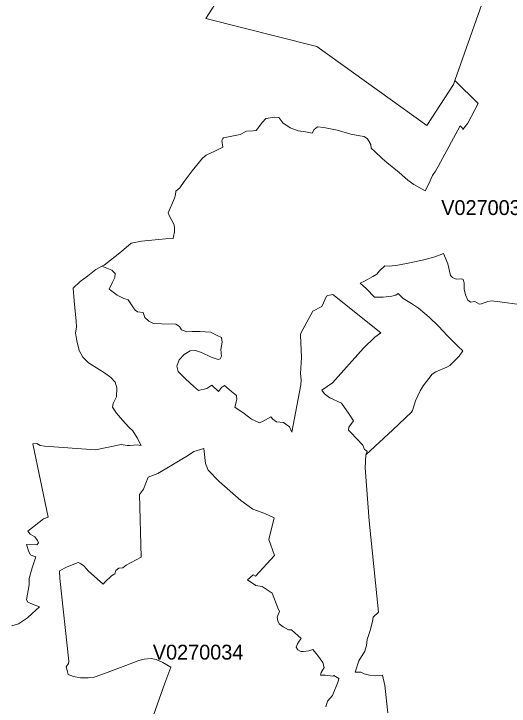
# Model space of a CAD drawing. Extents: x 369010 to 735936, y 6377141 to 6616555.
# Drawn here: x 405398 to 408735, y 6463713 to 6468374 of the extents above; entities that cross this region are included whole.
import ezdxf
from ezdxf.enums import TextEntityAlignment as Align

# ---------------------------------------------------------------- set-up
doc = ezdxf.new("R2010")
doc.units = 0
doc.header["$LTSCALE"] = 40
doc.layers.add('3', color=7, linetype='Continuous', lineweight=13)
doc.layers.add('4', color=7, linetype='Continuous')

msp = doc.modelspace()

# ---------------------------------------------------------------- linework, layer by layer
at = {"layer": '3'}
for points in [[(407016.05, 6468848.08), (406691.16, 6468342.96), (407421.53, 6468159.08), (407439.74, 6468153.79), (408181.2, 6467622.02), (408359.28, 6467899.08), (408369.71, 6467925.06), (408550.1, 6468439.12)], [(406691.16, 6468342.96), (407016.05, 6468848.08)], [(408550.1, 6468439.12), (408369.71, 6467925.06), (408526.93, 6467771.64), (408457.92, 6467638.9), (408424.16, 6467596.04), (408417.7, 6467606.47), (408405.12, 6467620.2), (408257, 6467347.12), (408238.79, 6467314.52), (408218.27, 6467286.05), (408193.61, 6467230.11), (408170.11, 6467183.27), (408092.16, 6467224.98), (408051.94, 6467254.77), (407994.67, 6467305.58), (407911.59, 6467373.11), (407879.48, 6467401.41), (407830.16, 6467446.92), (407806.66, 6467470.42), (407804.18, 6467495.08), (407780.68, 6467532.82), (407758.66, 6467548.37), (407730.03, 6467552.35), (407668.96, 6467565.26), (407575.45, 6467591.24), (407485.75, 6467609.45), (407444.7, 6467613.42), (407422.69, 6467596.37), (407407.13, 6467571.71), (407362.94, 6467580.81), (407314.78, 6467586.11), (407258.84, 6467606.8), (407210.85, 6467640.73), (407183.54, 6467675.81), (407156.23, 6467678.46), (407095.16, 6467669.36), (407073.15, 6467645.86), (407030.61, 6467588.92), (407011.08, 6467586.27), (406965.57, 6467585.12), (406922.7, 6467562.94), (406810.99, 6467539.6), (406805.86, 6467535.63), (406799.24, 6467522.56), (406807.18, 6467475.88), (406757.7, 6467451.06), (406693.98, 6467422.43), (406669.32, 6467401.74), (406600.63, 6467317.66), (406546.02, 6467244.84), (406516.23, 6467203.3), (406488.92, 6467179.8), (406487.59, 6467156.46), (406479.82, 6467132.96), (406438.27, 6467034.15), (406447.38, 6467012.14), (406478.66, 6466953.39), (406481.3, 6466928.56), (406481.3, 6466907.54), (406474.68, 6466874.94), (406470.88, 6466860.54), (406419.9, 6466859.22), (406259.2, 6466843.49), (406189.85, 6466829.26), (406124.64, 6466772.99), (406006.31, 6466683.12), (405990.75, 6466674.51), (406058.61, 6466647.7), (406080.62, 6466625.69), (406077.97, 6466599.54), (406059.77, 6466562.96), (406041.4, 6466519.77), (406095.02, 6466480.54), (406139.37, 6466458.36), (406169.5, 6466449.26), (406199.45, 6466400.77), (406215.17, 6466378.59), (406232.22, 6466368.17), (406268.8, 6466362.87), (406281.87, 6466328.94), (406306.7, 6466305.44), (406339.3, 6466289.72), (406392.76, 6466287.07), (406490.74, 6466285.74), (406513.74, 6466269.19), (406526.82, 6466247.02), (406563.39, 6466232.62), (406599.97, 6466235.1), (406650.95, 6466236.42), (406724.1, 6466231.29), (406768.45, 6466207.63), (406797.25, 6466195.88), (406802.55, 6466163.27), (406791.96, 6466114.94), (406797.25, 6466069.1), (406789.47, 6466050.89), (406773.92, 6466047.58)], [(406122.16, 6465473.62), (406161.39, 6465467), (406180.91, 6465467), (406229.24, 6465472.29), (406256.72, 6465468.32), (406228.25, 6465520.12), (406200.78, 6465565.8), (406173.3, 6465590.63), (406130.27, 6465637.8), (406089.72, 6465686.12), (406063.57, 6465726.67), (406067.54, 6465751.5), (406089.72, 6465795.52), (406092.37, 6465855.6), (406080.62, 6465894.82), (406051.82, 6465926.27), (406009.95, 6465957.55), (405900.22, 6466024.25), (405863.81, 6466061.49), (405838.98, 6466108.49), (405821.94, 6466172.54), (405814.16, 6466226.16), (405819.45, 6466265.39), (405818.13, 6466305.94), (405803.73, 6466441.15), (405797.28, 6466526.22), (405844.28, 6466571.9), (405893.93, 6466607.32), (405951.36, 6466653), (405990.75, 6466674.51), (406006.31, 6466683.12), (406124.64, 6466772.99), (406189.85, 6466829.26), (406259.2, 6466843.49), (406419.9, 6466859.22), (406470.88, 6466860.54), (406474.68, 6466874.94), (406481.3, 6466907.54), (406481.3, 6466928.56), (406478.66, 6466953.39), (406447.38, 6467012.14), (406438.27, 6467034.15), (406479.82, 6467132.96), (406487.59, 6467156.46), (406488.92, 6467179.8), (406516.23, 6467203.3), (406546.02, 6467244.84), (406600.63, 6467317.66), (406669.32, 6467401.74), (406693.98, 6467422.43), (406757.7, 6467451.06), (406807.18, 6467475.88), (406799.24, 6467522.56), (406805.86, 6467535.63), (406810.99, 6467539.6), (406922.7, 6467562.94), (406965.57, 6467585.12), (407011.08, 6467586.27), (407030.61, 6467588.92), (407073.15, 6467645.86), (407095.16, 6467669.36), (407156.23, 6467678.46), (407183.54, 6467675.81), (407210.85, 6467640.73), (407258.84, 6467606.8), (407314.78, 6467586.11), (407362.94, 6467580.81), (407407.13, 6467571.71), (407422.69, 6467596.37), (407444.7, 6467613.42), (407485.75, 6467609.45), (407575.45, 6467591.24), (407668.96, 6467565.26), (407730.03, 6467552.35), (407758.66, 6467548.37), (407780.68, 6467532.82), (407804.18, 6467495.08), (407806.66, 6467470.42), (407830.16, 6467446.92), (407879.48, 6467401.41), (407911.59, 6467373.11), (407994.67, 6467305.58), (408051.94, 6467254.77), (408092.16, 6467224.98), (408170.11, 6467183.27), (408193.61, 6467230.11), (408218.27, 6467286.05), (408238.79, 6467314.52), (408257, 6467347.12), (408405.12, 6467620.2), (408417.7, 6467606.47), (408424.16, 6467596.04), (408457.92, 6467638.9), (408526.93, 6467771.64), (408369.71, 6467925.06), (408359.28, 6467899.08), (408181.2, 6467622.02), (407439.74, 6468153.79), (407421.53, 6468159.08), (406691.16, 6468342.96)], [(406773.92, 6466047.58), (406728.24, 6466063.31), (406662.86, 6466093.26), (406621.16, 6466107.66), (406587.23, 6466106.34), (406546.68, 6466080.19), (406511.43, 6466043.61), (406497.03, 6466003.06), (406506.13, 6465966.49), (406555.78, 6465916.84), (406610.23, 6465864.87), (406642.84, 6465837.39), (406697.62, 6465851.79), (406733.04, 6465873.97), (406777.39, 6465832.26), (406796.92, 6465858.41), (406817.94, 6465872.81), (406864.94, 6465830.94), (406897.55, 6465803.47), (406900.2, 6465777.32), (406887.12, 6465726.34), (406949.35, 6465682.98), (407000.33, 6465646.24), (407053.95, 6465621.41), (407077.45, 6465632), (407129.75, 6465660.64), (407142.66, 6465645.08), (407168.81, 6465628.03), (407215.98, 6465622.74), (407256.36, 6465592.78), (407272.08, 6465557.36), (407332.16, 6465876.45), (407334.81, 6465909.06), (407330.51, 6465951.59), (407335.8, 6466060.16), (407329.35, 6466211.76), (407331.83, 6466224.84), (407412.93, 6466371.31), (407474.33, 6466403.91), (407505.61, 6466473.26), (407513.55, 6466478.56), (407547.48, 6466485.01), (407870.05, 6466226.16), (407830.99, 6466197.36), (407754.03, 6466123.38), (407545, 6465889.36), (407473, 6465839.71), (407491.38, 6465816.21), (407527.95, 6465788.74), (407606.4, 6465752.16), (407656.88, 6465678.34), (407687, 6465633.99), (407655.56, 6465590.79), (407652.91, 6465571.26), (407668.63, 6465555.54), (407748.4, 6465469.15), (407761.48, 6465440.52), (407779.68, 6465429.92), (407770.58, 6465405.76), (407952.47, 6465572.75), (408076.43, 6465691.75), (408083.05, 6465703.5), (408105.23, 6465768.88), (408135.35, 6465835.57), (408154.88, 6465869.67), (408193.77, 6465919.98), (408217.28, 6465948.78), (408242.1, 6465963.18), (408315.25, 6465994.46), (408334.78, 6466007.53), (408397.51, 6466070.26), (408422.34, 6466104.35), (408388.41, 6466136.96), (408320.72, 6466206.96), (408259.31, 6466272.34), (408196.59, 6466332.58), (408123.44, 6466392.66), (408077.92, 6466423.77), (408021.65, 6466457.7), (407987.72, 6466490.47), (407970.68, 6466479.88), (407945.85, 6466473.43), (407887.1, 6466466.81), (407828.34, 6466465.65), (407774.72, 6466521.75), (407731.69, 6466560.98), (407760.32, 6466575.38), (407816.59, 6466605.5), (407842.74, 6466622.38), (407862.27, 6466643.4), (407898.68, 6466677.33), (407929.96, 6466676), (407986.23, 6466682.62), (408065.84, 6466697.02), (408160.01, 6466717.88), (408235.32, 6466739.06), (408292.75, 6466759.91), (408321.54, 6466690.57), (408340.91, 6466613.61), (408352.66, 6466598.05)], [(408805.64, 6466416.16), (408672.41, 6466435.86), (408616.64, 6466441.15), (408590.49, 6466438.5), (408548.62, 6466422.78), (408535.54, 6466420.13), (408502.94, 6466437.18), (408474.14, 6466433.21), (408455.93, 6466446.28), (408440.21, 6466481.54), (408431.11, 6466519.6), (408432.43, 6466563.96), (408424.49, 6466586.13), (408416.71, 6466590.11), (408378.81, 6466587.46), (408352.66, 6466598.05), (408340.91, 6466613.61), (408321.54, 6466690.57), (408292.75, 6466759.91), (408235.32, 6466739.06), (408160.01, 6466717.88), (408065.84, 6466697.02), (407986.23, 6466682.62), (407929.96, 6466676), (407898.68, 6466677.33), (407862.27, 6466643.4), (407842.74, 6466622.38), (407816.59, 6466605.5), (407760.32, 6466575.38), (407731.69, 6466560.98), (407774.72, 6466521.75), (407828.34, 6466465.65), (407887.1, 6466466.81), (407945.85, 6466473.43), (407970.68, 6466479.88), (407987.72, 6466490.47), (408021.65, 6466457.7), (408077.92, 6466423.77), (408123.44, 6466392.66), (408196.59, 6466332.58), (408259.31, 6466272.34), (408320.72, 6466206.96), (408388.41, 6466136.96), (408422.34, 6466104.35), (408397.51, 6466070.26), (408334.78, 6466007.53), (408315.25, 6465994.46), (408242.1, 6465963.18), (408217.28, 6465948.78), (408193.77, 6465919.98), (408154.88, 6465869.67), (408135.35, 6465835.57), (408105.23, 6465768.88), (408083.05, 6465703.5), (408076.43, 6465691.75), (407952.47, 6465572.75), (407770.58, 6465405.76), (407764.13, 6465316.88), (407792.76, 6464959.56), (407855.48, 6464345.87), (407818.91, 6464311.94), (407813.61, 6464281.82), (407799.21, 6464221.74), (407778.36, 6464161.5), (407773.23, 6464121.12), (407763.96, 6464083.88), (407723.58, 6464017.18), (407698.75, 6463942.7), (407736.65, 6463941.38), (407758.83, 6463929.63), (407795.41, 6463920.36), (407835.95, 6463916.55), (407881.63, 6463920.36), (407898.52, 6463852.5), (407917.22, 6463667.64)], [(405990.75, 6466674.51), (405951.36, 6466653), (405893.93, 6466607.32), (405844.28, 6466571.9), (405797.28, 6466526.22), (405803.73, 6466441.15), (405818.13, 6466305.94), (405819.45, 6466265.39), (405814.16, 6466226.16), (405821.94, 6466172.54), (405838.98, 6466108.49), (405863.81, 6466061.49), (405900.22, 6466024.25), (406009.95, 6465957.55), (406051.82, 6465926.27), (406080.62, 6465894.82), (406092.37, 6465855.6), (406089.72, 6465795.52), (406067.54, 6465751.5), (406063.57, 6465726.67), (406089.72, 6465686.12), (406130.27, 6465637.8), (406173.3, 6465590.63), (406200.78, 6465565.8), (406228.25, 6465520.12), (406256.72, 6465468.32), (406229.24, 6465472.29), (406180.91, 6465467), (406161.39, 6465467), (406122.16, 6465473.62), (406025.51, 6465453.92), (405947.55, 6465439.52), (405603.97, 6465464.35), (405576.49, 6465467), (405552.99, 6465481.39), (405526.84, 6465478.75), (405628.79, 6464986.37), (405598.84, 6464973.3), (405491.92, 6464891.21), (405508.97, 6464871.68), (405540.41, 6464851.98), (405558.62, 6464827.16), (405565.24, 6464811.43), (405552.17, 6464799.68), (405482.82, 6464801.01), (405498.54, 6464751.36), (405510.29, 6464732.32), (405527.17, 6464724.38), (405545.55, 6464717.92), (405520.72, 6464644.61), (405502.35, 6464571.78), (405501.02, 6464529.91), (405484.14, 6464429.29), (405491.92, 6464412.24), (405524.69, 6464400.49), (405570.37, 6464382.12), (405520.72, 6464336.44), (405489.27, 6464306.32), (405429.53, 6464267.42), (405385.17, 6464253.02)], [(407000.33, 6465646.24), (406949.35, 6465682.98), (406887.12, 6465726.34), (406900.2, 6465777.32), (406897.55, 6465803.47), (406864.94, 6465830.94), (406817.94, 6465872.81), (406796.92, 6465858.41), (406777.39, 6465832.26), (406733.04, 6465873.97), (406697.62, 6465851.79), (406642.84, 6465837.39), (406610.23, 6465864.87), (406555.78, 6465916.84), (406506.13, 6465966.49), (406497.03, 6466003.06), (406511.43, 6466043.61), (406546.68, 6466080.19), (406587.23, 6466106.34), (406621.16, 6466107.66), (406662.86, 6466093.26), (406728.24, 6466063.31), (406773.92, 6466047.58), (406789.47, 6466050.89), (406797.25, 6466069.1), (406791.96, 6466114.94), (406802.55, 6466163.27), (406797.25, 6466195.88), (406768.45, 6466207.63), (406724.1, 6466231.29), (406650.95, 6466236.42), (406599.97, 6466235.1), (406563.39, 6466232.62), (406526.82, 6466247.02), (406513.74, 6466269.19), (406490.74, 6466285.74), (406392.76, 6466287.07), (406339.3, 6466289.72), (406306.7, 6466305.44), (406281.87, 6466328.94), (406268.8, 6466362.87), (406232.22, 6466368.17), (406215.17, 6466378.59), (406199.45, 6466400.77), (406169.5, 6466449.26), (406139.37, 6466458.36), (406095.02, 6466480.54), (406041.4, 6466519.77), (406059.77, 6466562.96), (406077.97, 6466599.54), (406080.62, 6466625.69), (406058.61, 6466647.7), (405990.75, 6466674.51)], [(408352.66, 6466598.05), (408378.81, 6466587.46), (408416.71, 6466590.11), (408424.49, 6466586.13), (408432.43, 6466563.96), (408431.11, 6466519.6), (408440.21, 6466481.54), (408455.93, 6466446.28), (408474.14, 6466433.21), (408502.94, 6466437.18), (408535.54, 6466420.13), (408548.62, 6466422.78), (408590.49, 6466438.5), (408616.64, 6466441.15), (408672.41, 6466435.86), (408805.64, 6466416.16)], [(407917.22, 6463667.64), (407898.52, 6463852.5), (407881.63, 6463920.36), (407835.95, 6463916.55), (407795.41, 6463920.36), (407758.83, 6463929.63), (407736.65, 6463941.38), (407698.75, 6463942.7), (407723.58, 6464017.18), (407763.96, 6464083.88), (407773.23, 6464121.12), (407778.36, 6464161.5), (407799.21, 6464221.74), (407813.61, 6464281.82), (407818.91, 6464311.94), (407855.48, 6464345.87), (407792.76, 6464959.56), (407764.13, 6465316.88), (407770.58, 6465405.76), (407779.68, 6465429.92), (407761.48, 6465440.52), (407748.4, 6465469.15), (407668.63, 6465555.54), (407652.91, 6465571.26), (407655.56, 6465590.79), (407687, 6465633.99), (407656.88, 6465678.34), (407606.4, 6465752.16), (407527.95, 6465788.74), (407491.38, 6465816.21), (407473, 6465839.71), (407545, 6465889.36), (407754.03, 6466123.38), (407830.99, 6466197.36), (407870.05, 6466226.16), (407547.48, 6466485.01), (407513.55, 6466478.56), (407505.61, 6466473.26), (407474.33, 6466403.91), (407412.93, 6466371.31), (407331.83, 6466224.84), (407329.35, 6466211.76), (407335.8, 6466060.16), (407330.51, 6465951.59), (407334.81, 6465909.06), (407332.16, 6465876.45), (407272.08, 6465557.36), (407256.36, 6465592.78), (407215.98, 6465622.74), (407168.81, 6465628.03), (407142.66, 6465645.08), (407129.75, 6465660.64), (407077.45, 6465632), (407053.95, 6465621.41), (407000.33, 6465646.24)], [(405385.17, 6464253.02), (405429.53, 6464267.42), (405489.27, 6464306.32), (405520.72, 6464336.44), (405570.37, 6464382.12), (405524.69, 6464400.49), (405491.92, 6464412.24), (405484.14, 6464429.29), (405501.02, 6464529.91), (405502.35, 6464571.78), (405520.72, 6464644.61), (405545.55, 6464717.92), (405527.17, 6464724.38), (405510.29, 6464732.32), (405498.54, 6464751.36), (405482.82, 6464801.01), (405552.17, 6464799.68), (405565.24, 6464811.43), (405558.62, 6464827.16), (405540.41, 6464851.98), (405508.97, 6464871.68), (405491.92, 6464891.21), (405598.84, 6464973.3), (405628.79, 6464986.37), (405526.84, 6465478.75), (405552.99, 6465481.39), (405576.49, 6465467), (405603.97, 6465464.35), (405947.55, 6465439.52), (406025.51, 6465453.92), (406122.16, 6465473.62)], [(406234.04, 6463354.17), (406415.6, 6463868.39), (406455.98, 6463974.32), (406428.51, 6463990.04), (406401.2, 6464007.09), (406358, 6464026.61), (406324.08, 6464034.56), (406277.07, 6464029.26), (406239.67, 6464020.33), (406152.12, 6463987.56), (406063.24, 6463952.3), (405991.41, 6463924.83), (405932.66, 6463906.46), (405898.73, 6463902.65), (405847.76, 6463903.81), (405800.75, 6463911.75), (405764.18, 6463924.83), (405757.56, 6463953.63), (405749.78, 6463978.45), (405766.66, 6464000.63), (405767.98, 6464015.03), (405707.74, 6464573.11), (405705.26, 6464624.08), (405758.71, 6464651.56), (405831.87, 6464679.03), (405843.45, 6464675.22), (405869.6, 6464656.85), (405902.21, 6464621.6), (406000.18, 6464535.21), (406013.09, 6464549.28), (406056.29, 6464589.82), (406078.47, 6464602.9), (406086.41, 6464625.24), (406104.62, 6464642.12), (406133.42, 6464644.77), (406155.59, 6464661.82), (406256.22, 6464715.44), (406244.14, 6465138.47), (406272.94, 6465173.72), (406302.89, 6465253.5), (406368.27, 6465279.65), (406451.51, 6465327.97), (406519.37, 6465369.85), (406567.7, 6465398.64), (406610.89, 6465427.44), (406677.43, 6465446.97)], [(407331.17, 6464081.73), (407311.64, 6464092.15), (407299.89, 6464109.2), (407308.99, 6464132.7), (407320.74, 6464151.07), (407335.14, 6464167.95), (407268.44, 6464225.55), (407248.91, 6464225.55), (407212.34, 6464246.4), (407186.19, 6464267.42), (407176.09, 6464286.29), (407173.44, 6464312.44), (407187.84, 6464350.34), (407176.09, 6464375.17), (407138.19, 6464474.63), (407071.49, 6464517.66), (407028.46, 6464524.29), (406972.52, 6464562.52), (407011.74, 6464597.77), (407027.47, 6464588.67), (407154.24, 6464726.03), (407116.34, 6464834.44), (407151.43, 6464980.58), (407088.7, 6465010.7), (407007.61, 6465039.5), (406928, 6465096.93), (406782.03, 6465224.7), (406707.55, 6465301.82), (406690.5, 6465347.67), (406677.43, 6465446.97), (406610.89, 6465427.44), (406567.7, 6465398.64), (406519.37, 6465369.85), (406451.51, 6465327.97), (406368.27, 6465279.65), (406302.89, 6465253.5), (406272.94, 6465173.72), (406244.14, 6465138.47), (406256.22, 6464715.44), (406155.59, 6464661.82), (406133.42, 6464644.77), (406104.62, 6464642.12), (406086.41, 6464625.24), (406078.47, 6464602.9), (406056.29, 6464589.82), (406013.09, 6464549.28), (406000.18, 6464535.21), (405902.21, 6464621.6), (405869.6, 6464656.85), (405843.45, 6464675.22), (405831.87, 6464679.03), (405758.71, 6464651.56), (405705.26, 6464624.08), (405707.74, 6464573.11), (405767.98, 6464015.03), (405766.66, 6464000.63), (405749.78, 6463978.45), (405757.56, 6463953.63), (405764.18, 6463924.83), (405800.75, 6463911.75), (405847.76, 6463903.81), (405898.73, 6463902.65), (405932.66, 6463906.46), (405991.41, 6463924.83), (406063.24, 6463952.3), (406152.12, 6463987.56), (406239.67, 6464020.33), (406277.07, 6464029.26), (406324.08, 6464034.56), (406358, 6464026.61), (406401.2, 6464007.09), (406428.51, 6463990.04), (406455.98, 6463974.32), (406415.6, 6463868.39), (406234.04, 6463354.17)], [(406677.43, 6465446.97), (406690.5, 6465347.67), (406707.55, 6465301.82), (406782.03, 6465224.7), (406928, 6465096.93), (407007.61, 6465039.5), (407088.7, 6465010.7), (407151.43, 6464980.58), (407116.34, 6464834.44), (407154.24, 6464726.03), (407027.47, 6464588.67), (407011.74, 6464597.77), (406972.52, 6464562.52), (407028.46, 6464524.29), (407071.49, 6464517.66), (407138.19, 6464474.63)], [(407138.19, 6464474.63), (407176.09, 6464375.17), (407187.84, 6464350.34), (407173.44, 6464312.44), (407176.09, 6464286.29), (407186.19, 6464267.42), (407212.34, 6464246.4), (407248.91, 6464225.55), (407268.44, 6464225.55), (407335.14, 6464167.95), (407320.74, 6464151.07), (407308.99, 6464132.7), (407299.89, 6464109.2), (407311.64, 6464092.15), (407331.17, 6464081.73), (407350.86, 6464081.73), (407386.11, 6464085.7), (407413.59, 6464093.48), (407444.87, 6464056.9), (407480.12, 6464007.25), (407487.9, 6463973.16), (407468.37, 6463939.23), (407464.4, 6463920.86), (407495.84, 6463920.86), (407546.82, 6463914.4), (407554.6, 6463918.37), (407588.53, 6463900), (407583.4, 6463879.15), (407544.17, 6463783.65), (407511.73, 6463746.42), (407501.31, 6463707.19)], [(407511.73, 6463746.42), (407544.17, 6463783.65), (407583.4, 6463879.15), (407588.53, 6463900), (407554.6, 6463918.37), (407546.82, 6463914.4), (407495.84, 6463920.86), (407464.4, 6463920.86), (407468.37, 6463939.23), (407487.9, 6463973.16), (407480.12, 6464007.25), (407444.87, 6464056.9), (407413.59, 6464093.48), (407386.11, 6464085.7), (407350.86, 6464081.73), (407331.17, 6464081.73)], [(407501.31, 6463707.19), (407511.73, 6463746.42)]]:
    msp.add_lwpolyline(points, dxfattribs=at)

# ---------------------------------------------------------------- texts
at = {"layer": '4'}
for s, p in [('V0270033', (408582.61, 6467019.84)), ('V0270034', (406639.61, 6464026.44))]:
    msp.add_text(s, height=100, dxfattribs=at).set_placement(p, align=Align.CENTER)

doc.saveas('drawing.dxf')
